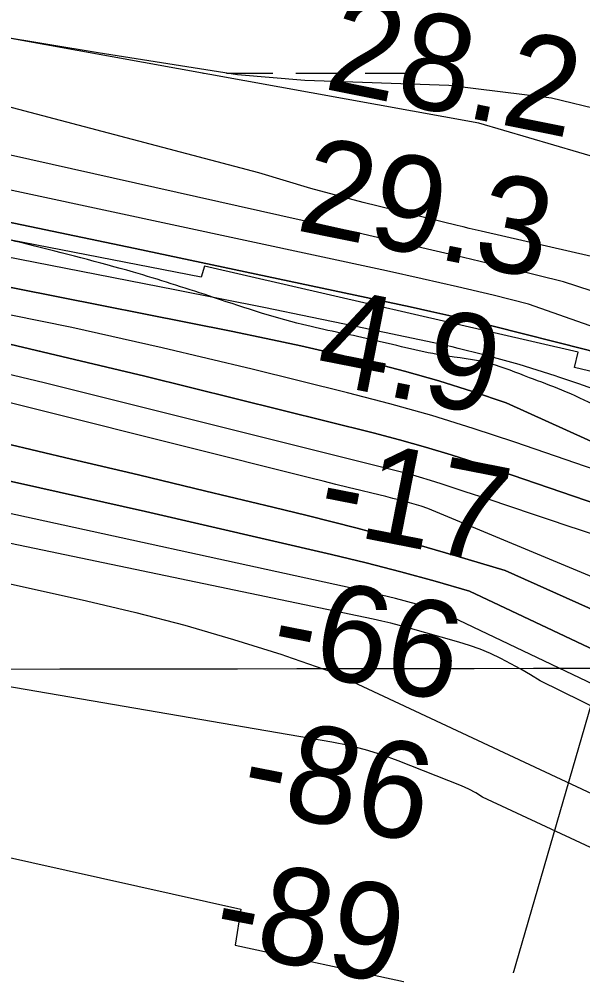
# Model space of a CAD drawing. Extents: x 3297753 to 3335611, y 652252 to 677623.
# Drawn here: x 3330870 to 3331260, y 672607 to 673264 of the extents above; entities that cross this region are included whole.
import ezdxf

# ---------------------------------------------------------------- set-up
doc = ezdxf.new("R2010")
doc.units = 0
for name, color, linetype in [('V-GRID-MAJR', 7, 'Continuous'), ('V-RIVR-EDGE', 7, 'Continuous'), ('V-RIVR-RANG', 7, 'Continuous'), ('V-RRAP-RVMT', 7, 'Continuous'), ('V-SITE-VEGE', 7, 'Continuous'), ('V-TOPO-DPTH', 7, 'Continuous'), ('V-TOPO-MAJR', 7, 'Continuous'), ('V-TOPO-MINR', 7, 'Continuous'), ('V-TOPO-WATR', 7, 'Continuous'), ('V-WETL-SWMP', 7, 'Continuous')]:
    doc.layers.add(name, color=color, linetype=linetype)

msp = doc.modelspace()

# ---------------------------------------------------------------- linework, layer by layer
at = {"layer": 'V-GRID-MAJR'}
msp.add_spline([(3301861.41, 672784.17), (3307118.42, 672787.61), (3312375.44, 672791.81), (3317632.45, 672796.78), (3322889.47, 672802.52), (3328146.48, 672809.02), (3333403.5, 672816.28)], degree=3, dxfattribs=at)
at = {"layer": 'V-RIVR-EDGE'}
msp.add_spline([(3333404.46, 672151.66), (3333402.46, 672152.3), (3333395.88, 672157.35), (3333385.45, 672170.57), (3333376.18, 672186.1), (3333371.14, 672188.05), (3333344.41, 672200.14), (3333332.01, 672204.44), (3333331.63, 672206.76), (3333330.86, 672209.09), (3333309.55, 672215.74), (3333291.34, 672223.93), (3333282.43, 672228.99), (3333277.41, 672235.98), (3333273.93, 672239.48), (3333266.56, 672239.89), (3333258.82, 672243.79), (3333251.85, 672249.62), (3333239.08, 672261.67), (3333232.51, 672271.38), (3333221.29, 672281.88), (3333206.59, 672297.43), (3333195.37, 672307.54), (3333174.47, 672321.55), (3333138.46, 672343.75), (3333100.88, 672361.29), (3333050.5, 672374.6), (3333011.36, 672384.01), (3332994.68, 672384.82), (3332965.22, 672387.22), (3332964.44, 672385.67), (3332965.2, 672382.57), (3332970.24, 672379.45), (3332970.62, 672377.51), (3332962.48, 672377.15), (3332958.6, 672376.38), (3332953.93, 672372.9), (3332948.12, 672373.3), (3332928.35, 672378.39), (3332915.17, 672380.75), (3332903.94, 672388.15), (3332899.69, 672392.43), (3332895.82, 672393.99), (3332893.87, 672392.05), (3332889.6, 672388.19), (3332888.04, 672386.64), (3332884.94, 672387.81), (3332882.23, 672390.92), (3332875.65, 672392.87), (3332865.17, 672390.96), (3332860.51, 672389.81), (3332850.05, 672393.71), (3332835.33, 672399.57), (3332830.29, 672400.74), (3332818.27, 672400), (3332813.62, 672400.78), (3332806.65, 672405.07), (3332803.55, 672408.56), (3332794.64, 672411.69), (3332787.66, 672410.93), (3332771.36, 672405.93), (3332758.56, 672402.86), (3332757.4, 672405.19), (3332756.63, 672407.9), (3332750.03, 672407.15), (3332747.31, 672404.83), (3332746.52, 672399.01), (3332744.19, 672397.85), (3332730.24, 672399.83), (3332725.59, 672403.72), (3332724.82, 672406.04), (3332720.17, 672407.61), (3332709.71, 672411.51), (3332698.1, 672420.85), (3332690.36, 672428.23), (3332685.33, 672430.19), (3332676.41, 672431.37), (3332671.38, 672433.71), (3332665.57, 672438.38), (3332658.98, 672439.95), (3332648.91, 672445.4), (3332634.57, 672449.31), (3332625.28, 672455.15), (3332608.24, 672466.44), (3332593.54, 672479.66), (3332572.63, 672493.29), (3332563.73, 672499.52), (3332555.97, 672498.37), (3332550.93, 672500.71), (3332545.13, 672506.93), (3332542.81, 672508.49), (3332533.5, 672509.28), (3332528.08, 672509.3), (3332519.93, 672508.93), (3332511.01, 672509.73), (3332502.88, 672514.4), (3332496.69, 672519.07), (3332490.9, 672529.17), (3332486.24, 672530.34), (3332463.77, 672535.83), (3332446.72, 672541.3), (3332432, 672551.03), (3332419.21, 672554.16), (3332412.25, 672560.39), (3332409.54, 672563.5), (3332406.06, 672565.06), (3332394.82, 672568.19), (3332362.25, 672570.59), (3332336.67, 672578.02), (3332302.17, 672584.32), (3332293.26, 672586.66), (3332291.71, 672587.06), (3332291.31, 672583.95), (3332300.21, 672576.56), (3332326.56, 672565.25), (3332326.94, 672562.15), (3332323.05, 672560.61), (3332299.04, 672570.75), (3332293.61, 672570.76), (3332284.3, 672570.79), (3332273.82, 672566.55), (3332268.39, 672566.17), (3332262.97, 672569.68), (3332259.48, 672570.46), (3332244.74, 672570.11), (3332224.21, 672577.92), (3332207.15, 672581.45), (3332203.67, 672584.17), (3332198.24, 672584.96), (3332181.95, 672584.61), (3332174.98, 672588.9), (3332166.85, 672593.18), (3332162.97, 672593.19), (3332151.33, 672590.12), (3332147.45, 672590.51), (3332142.81, 672594.02), (3332140.11, 672599.06), (3332133.91, 672601.41), (3332121.11, 672602.6), (3332109.48, 672603.02), (3332100.57, 672605.75), (3332097.48, 672611.58), (3332095.55, 672614.3), (3332085.48, 672620.53), (3332077.73, 672622.87), (3332070.36, 672624.06), (3332064.56, 672628.72), (3332057.2, 672633.78), (3332054.11, 672635.73), (3332049.84, 672635.74), (3332046.34, 672633.04), (3332033.16, 672636.17), (3332026.6, 672645.49), (3332021.56, 672649.38), (3332011.49, 672652.51), (3331983.2, 672659.17), (3331967.69, 672663.09), (3331958.01, 672668.93), (3331944.07, 672676.72), (3331937.49, 672681.39), (3331930.9, 672683.74), (3331921.6, 672687.64), (3331917.33, 672683.77), (3331914.23, 672683.78), (3331908.42, 672686.12), (3331904.93, 672688.84), (3331904.94, 672691.17), (3331904.95, 672695.05), (3331901.46, 672696.22), (3331885.95, 672698.58), (3331855.35, 672711.46), (3331846.05, 672715.36), (3331842.18, 672716.53), (3331839.85, 672714.98), (3331837.9, 672712.66), (3331832.86, 672712.29), (3331822.4, 672716.58), (3331803.04, 672729.81), (3331797.24, 672735.26), (3331796.86, 672739.91), (3331794.93, 672744.57), (3331790.29, 672750.01), (3331783.33, 672758.56), (3331769.4, 672770.23), (3331740.76, 672793.57), (3331727.22, 672806.78), (3331708.25, 672818.47), (3331691.21, 672829.75), (3331669.14, 672842.99), (3331655.19, 672848.07), (3331648.22, 672852.74), (3331642.81, 672857.41), (3331628.1, 672868.69), (3331623.45, 672872.19), (3331616.48, 672877.25), (3331608.73, 672879.6), (3331585.87, 672884.31), (3331561.44, 672886.31), (3331552.53, 672890.98), (3331528.51, 672898.8), (3331477.36, 672917.15), (3331432.81, 672935.1), (3331362.29, 672959.32), (3331327.03, 672972.2), (3331295.65, 672983.53), (3331246.45, 673006.14), (3331223.98, 673014.73), (3331196.86, 673024.49), (3331163.13, 673030.39), (3331113.52, 673041.37), (3331066.62, 673051.57), (3331001.52, 673071.51), (3330949.21, 673087.93), (3330876.35, 673107.11), (3330807.75, 673124.73), (3330774.81, 673132.18), (3330749.22, 673135.73), (3330728.29, 673138.5), (3330708.13, 673141.26), (3330689.52, 673145.19), (3330672.46, 673144.45), (3330668.57, 673142.52), (3330663.92, 673144.09), (3330660.05, 673146.42), (3330653.85, 673147.21), (3330650.74, 673146.06), (3330648.02, 673142.19), (3330645.31, 673143.36), (3330637.95, 673148.42), (3330632.91, 673148.43), (3330615.85, 673149.25), (3330602.66, 673148.5), (3330597.63, 673152.01), (3330587.95, 673158.24), (3330583.69, 673160.19), (3330582.52, 673158.64), (3330579.42, 673157.09), (3330570.5, 673158.28), (3330550.74, 673165.31), (3330534.06, 673162.25), (3330501.87, 673163.88), (3330463.88, 673168.24), (3330441.01, 673173.34), (3330405.73, 673178.46), (3330360.77, 673187.5), (3330332.48, 673194.55), (3330303, 673194.23), (3330290.99, 673195.42), (3330284.79, 673200.09), (3330275.1, 673202.83), (3330262.31, 673205.58), (3330242.55, 673213.38), (3330232.86, 673214.96), (3330228.21, 673214.97), (3330224.33, 673213.04), (3330220.06, 673211.89), (3330189.06, 673222.43), (3330183.25, 673226.71), (3330179, 673232.93), (3330171.64, 673236.83), (3330144.12, 673242.32), (3330092.57, 673250.98), (3330055.36, 673258.44), (3330016.2, 673264.36), (3329971.62, 673270.28), (3329928.99, 673280.08), (3329906.11, 673280.92), (3329894.09, 673283.66), (3329876.26, 673287.58), (3329859.99, 673294.99), (3329851.49, 673303.93), (3329846.07, 673308.21), (3329841.42, 673309.77), (3329825.13, 673311.37), (3329814.27, 673311), (3329803.41, 673309.48), (3329798.37, 673309.49), (3329794.5, 673311.05), (3329777.82, 673312.26), (3329748.74, 673311.94), (3329712.28, 673308.93), (3329699.09, 673308.96), (3329688.24, 673312.09), (3329677.77, 673313.28), (3329652.57, 673315.67), (3329609.53, 673316.94), (3329578.9, 673322.06), (3329560.69, 673325.98), (3329525.01, 673326.07), (3329483.13, 673328.11), (3329429.24, 673331.35), (3329396.66, 673332.98), (3329362.92, 673332.67), (3329347.41, 673333.1), (3329341.6, 673333.89), (3329338.12, 673337.39), (3329322.6, 673335.1), (3329298.17, 673334.77), (3329279.17, 673337.54), (3329264.44, 673341.45), (3329256.7, 673344.96), (3329246.62, 673345.37), (3329220.64, 673346.6), (3329191.93, 673342.02), (3329188.82, 673340.09), (3329184.17, 673342.04), (3329177.58, 673344.77), (3329172.54, 673345.17), (3329161.68, 673343.25), (3329146.94, 673340.58), (3329142.66, 673336.71), (3329137.62, 673335.95), (3329113.96, 673335.62), (3329096.13, 673339.54), (3329082.18, 673340.74), (3329068.99, 673340.77), (3329046.11, 673341.99), (3329033.71, 673345.9), (3329022.08, 673346.31), (3329007.73, 673346.74), (3329001.53, 673349.08), (3328998.43, 673349.09), (3328983.69, 673349.51), (3328963.92, 673351.5), (3328937.16, 673351.57), (3328918.17, 673353.94), (3328880.95, 673357.52), (3328864.67, 673360.28), (3328851.48, 673361.09), (3328835.58, 673361.12), (3328819.3, 673361.55), (3328801.85, 673362.76), (3328795.65, 673365.49), (3328790.61, 673365.5), (3328785.18, 673363.96), (3328778.58, 673363.98), (3328773.93, 673365.16), (3328768.9, 673367.11), (3328765.41, 673368.67), (3328749.12, 673369.48), (3328721.98, 673371.1), (3328685.14, 673371.97), (3328646.75, 673371.67), (3328613.79, 673373.31), (3328584.32, 673372.99), (3328551.74, 673373.07), (3328514.12, 673372.39), (3328511.01, 673369.68), (3328509.45, 673364.65), (3328506.34, 673362.33), (3328506.32, 673355.73), (3328503.61, 673355.35), (3328500.51, 673355.75), (3328500.91, 673361.95), (3328500.92, 673364.28), (3328495.1, 673363.91), (3328491.61, 673363.91), (3328484.23, 673360.05), (3328476.46, 673353.87), (3328453.96, 673352.37), (3328446.59, 673352), (3328445.82, 673354.33), (3328445.83, 673358.6), (3328443.9, 673359.77), (3328421.41, 673359.82), (3328413.26, 673357.9), (3328401.22, 673352.5), (3328387.25, 673348.66), (3328352.73, 673346.42), (3328324.03, 673344.55), (3328303.1, 673347.32), (3328293.79, 673347.73), (3328293, 673342.69), (3328291.45, 673341.53), (3328287.57, 673343.87), (3328282.92, 673341.55), (3328280.19, 673338.84), (3328274.37, 673338.08), (3328270.11, 673338.87), (3328264.69, 673341.98), (3328260.43, 673343.54), (3328255, 673342.39), (3328243.74, 673340.48), (3328213.47, 673330.86), (3328191.75, 673327.43), (3328177.02, 673330.18), (3328165.01, 673336.02), (3328153.77, 673337.22), (3328137.86, 673335.32), (3328118.46, 673332.65), (3328101.77, 673326.49), (3328087.8, 673321.09), (3328086.24, 673318.77), (3328084.68, 673315.28), (3328079.25, 673314.52), (3328072.66, 673314.15), (3328069.56, 673317.26), (3328061.42, 673317.28), (3328045.13, 673316.16), (3328028.07, 673317.75), (3328016.04, 673315.84), (3328007.9, 673315.08), (3327995.1, 673315.5), (3327939.61, 673299.74), (3327917.1, 673295.92), (3327871.71, 673288.66), (3327837.57, 673282.15), (3327797.22, 673272.56), (3327773.93, 673266.8), (3327770.07, 673272.24), (3327766.19, 673273.8), (3327759.6, 673272.26), (3327756.49, 673269.94), (3327755.31, 673264.52), (3327752.59, 673262.2), (3327746, 673260.66), (3327736.69, 673261.07), (3327726.22, 673262.26), (3327716.91, 673262.29), (3327706.05, 673258.44), (3327689.76, 673258.09), (3327673.47, 673258.13), (3327652.9, 673252.36), (3327639.32, 673249.29), (3327635.83, 673246.97), (3327631.94, 673241.94), (3327627.67, 673240.79), (3327613.32, 673241.21), (3327599.36, 673240.08), (3327585, 673237.02), (3327574.13, 673231.62), (3327565.98, 673232.02), (3327549.7, 673231.68), (3327527.19, 673227.47), (3327520.19, 673220.11), (3327507.78, 673220.15), (3327497.31, 673220.17), (3327470.15, 673213.26), (3327439.49, 673204.03), (3327423.91, 673200.04)], degree=3, dxfattribs=at)
at = {"layer": 'V-RIVR-RANG'}
msp.add_line((3331495.81, 673580.38), (3331142.58, 672359.45), dxfattribs=at)
at = {"layer": 'V-RRAP-RVMT'}
for p, q in [((3330996.33, 673084.49), (3330746.05, 673133.21)), ((3330998.57, 673092.02), (3330996.33, 673084.49)), ((3331257.63, 673032.4), (3330998.57, 673092.02)), ((3331255.07, 673021.93), (3331257.63, 673032.4)), ((3331383.26, 672990.18), (3331255.07, 673021.93)), ((3330779.35, 672700.57), (3331023.7, 672646.16)), ((3331023.7, 672646.16), (3331019.76, 672621.24)), ((3331019.76, 672621.24), (3331139.81, 672595.37))]:
    msp.add_line(p, q, dxfattribs=at)
at = {"layer": 'V-SITE-VEGE'}
for p, q in [((3330924.68, 673240.01), (3330843.53, 673253.46)), ((3331021.52, 673224.82), (3330924.68, 673240.01)), ((3331068.21, 673220.78), (3331021.52, 673224.82)), ((3331167.93, 673217.34), (3331068.21, 673220.78)), ((3331239.31, 673208.71), (3331167.93, 673217.34)), ((3331292.57, 673195.56), (3331239.31, 673208.71))]:
    msp.add_line(p, q, dxfattribs=at)
at = {"layer": 'V-TOPO-DPTH'}
for points in [[(3329648.15, 673324.93), (3329726.66, 673316.36), (3329805.13, 673307.36), (3329883.51, 673297.68), (3329961.84, 673287.55), (3330073.65, 673272.61), (3330096.01, 673269.44), (3330118.32, 673266.03), (3330140.57, 673262.27), (3330162.79, 673258.26), (3330510.34, 673192.64), (3330620.56, 673171.44), (3330730.68, 673149.74), (3330840.66, 673127.29), (3330950.53, 673104.34), (3331141.14, 673063.83), (3331155.61, 673060.67), (3331170.06, 673057.41), (3331184.47, 673053.98), (3331198.86, 673050.45), (3331262.93, 673034.33), (3331302.82, 673023.65), (3331907.01, 672769.77)], [(3329487.5, 673241.7), (3330050.2, 673182.2), (3330076.96, 673179.12), (3330103.67, 673175.69), (3330130.32, 673171.75), (3330156.91, 673167.47), (3330564.44, 673097.94), (3330663.16, 673079.96), (3330761.57, 673060.52), (3330859.53, 673038.88), (3330957.18, 673015.78), (3331115.58, 672976.44), (3331133.73, 672971.69), (3331151.8, 672966.65), (3331169.74, 672961.16), (3331187.59, 672955.37), (3331228.86, 672941.43), (3331263.39, 672929.68), (3331297.87, 672917.81), (3331332.3, 672905.77), (3331366.68, 672893.62), (3331814.26, 672679.49)], [(3331814.26, 672679.49), (3331366.68, 672893.62), (3331332.3, 672905.77), (3331297.87, 672917.81), (3331263.39, 672929.68), (3331228.86, 672941.43), (3331187.59, 672955.37), (3331169.74, 672961.16), (3331151.8, 672966.65), (3331133.73, 672971.69), (3331115.58, 672976.44), (3330957.18, 673015.78), (3330859.53, 673038.88), (3330761.57, 673060.52), (3330663.16, 673079.96), (3330564.44, 673097.94), (3330156.91, 673167.47), (3330130.32, 673171.75), (3330103.67, 673175.69), (3330076.96, 673179.12), (3330050.2, 673182.2), (3329487.5, 673241.7)], [(3329602.68, 673158.09), (3329690.97, 673147.73), (3329779.21, 673136.87), (3330022.31, 673105.91), (3330058.69, 673100.91), (3330094.98, 673095.42), (3330131.17, 673089.22), (3330167.27, 673082.53), (3330601.52, 672997.63), (3330690.75, 672979.72), (3330779.84, 672961.22), (3330868.75, 672941.83), (3330957.52, 672921.85), (3331086.69, 672892.09), (3331110.73, 672886.3), (3331134.68, 672880.2), (3331158.51, 672873.62), (3331182.26, 672866.72), (3331724.02, 672611.01)], [(3331724.02, 672611.01), (3331182.26, 672866.72), (3331158.51, 672873.62), (3331134.68, 672880.2), (3331110.73, 672886.3), (3331086.69, 672892.09), (3330957.52, 672921.85), (3330868.75, 672941.83), (3330779.84, 672961.22), (3330690.75, 672979.72), (3330601.52, 672997.63), (3330167.27, 673082.53), (3330131.17, 673089.22), (3330094.98, 673095.42), (3330058.69, 673100.91), (3330022.31, 673105.91), (3329779.21, 673136.87), (3329690.97, 673147.73), (3329602.68, 673158.09)], [(3330569.36, 673135.72), (3331017.09, 673046.95), (3331041.26, 673041.99), (3331065.38, 673036.81), (3331089.43, 673031.3), (3331113.44, 673025.58), (3331137.3, 673019.33), (3331161.02, 673012.63), (3331184.53, 673005.21), (3331207.9, 672997.33), (3331892.55, 672687)], [(3331892.55, 672687), (3331207.9, 672997.33), (3331184.53, 673005.21), (3331161.02, 673012.63), (3331137.3, 673019.33), (3331113.44, 673025.58), (3331089.43, 673031.3), (3331065.38, 673036.81), (3331041.26, 673041.99), (3331017.09, 673046.95), (3330569.36, 673135.72)], [(3331761.22, 672670.97), (3331153.56, 672924.12), (3331148.74, 672925.66), (3331143.91, 672927.14), (3331139.05, 672928.52), (3331134.17, 672929.83), (3331129.27, 672931.09), (3331124.36, 672932.32), (3331119.45, 672933.53), (3331114.54, 672934.72), (3331106.97, 672936.53), (3331098.27, 672938.63), (3331089.57, 672940.75), (3331080.89, 672942.89), (3331072.2, 672945.05), (3330704.97, 673037.04)], [(3331761.22, 672670.97), (3331153.56, 672924.12), (3331148.74, 672925.66), (3331143.91, 672927.14), (3331139.05, 672928.52), (3331134.17, 672929.83), (3331129.27, 672931.09), (3331124.36, 672932.32), (3331119.45, 672933.53), (3331114.54, 672934.72), (3331106.97, 672936.53), (3331098.27, 672938.63), (3331089.57, 672940.75), (3331080.89, 672942.89), (3331072.2, 672945.05), (3330704.97, 673037.04)], [(3330859.63, 672969.3), (3330906.25, 672958.34), (3330952.85, 672947.29), (3330999.42, 672936.14), (3331045.98, 672924.91), (3331069.86, 672919.12), (3331104.37, 672910.38), (3331138.75, 672901.19), (3331172.95, 672891.31), (3331207.01, 672880.98), (3331881.16, 672579.13)], [(3331881.16, 672579.13), (3331207.01, 672880.98), (3331172.95, 672891.31), (3331138.75, 672901.19), (3331104.37, 672910.38), (3331069.86, 672919.12), (3331045.98, 672924.91), (3330999.42, 672936.14), (3330952.85, 672947.29), (3330906.25, 672958.34), (3330859.63, 672969.3)]]:
    msp.add_lwpolyline(points, dxfattribs=at)
at = {"layer": 'V-TOPO-MAJR'}
for points in [[(3331720.19, 672994.69), (3331190.51, 673116.38), (3331186.34, 673117.34), (3331182.17, 673118.32), (3331178, 673119.32), (3331173.83, 673120.32), (3331108.7, 673136.16), (3331072.26, 673145.96), (3331036.19, 673156.89), (3330210.49, 673374.85), (3330176.61, 673381.15), (3330142.64, 673386.93), (3330108.55, 673391.91), (3330074.38, 673396.36), (3329443.66, 673423.38)], [(3331827.78, 672535.51), (3331160.14, 672853.61), (3331145.63, 672857.68), (3331131.06, 672861.54), (3331116.41, 672865.11), (3331101.72, 672868.48), (3330847.29, 672924.07), (3330721.71, 672951.03), (3330596.01, 672977.36), (3330470.11, 673002.76), (3330344.08, 673027.55), (3330143.63, 673066.2), (3330117.7, 673070.96), (3330091.71, 673075.4), (3330065.65, 673079.36), (3330039.53, 673083.01), (3329911.4, 673099.73), (3329821.14, 673111.17), (3329730.83, 673122.18), (3329640.45, 673132.52)]]:
    msp.add_lwpolyline(points, dxfattribs=at)
at = {"layer": 'V-TOPO-MINR'}
for points in [[(3331923.27, 672819.74), (3331223.23, 673065.87), (3331198.69, 673071.91), (3331174.1, 673077.77), (3331149.45, 673083.38), (3331124.76, 673088.82), (3330536.26, 673215.2), (3330467.97, 673229.48), (3330399.59, 673243.28), (3330331.07, 673256.36), (3330262.45, 673268.95), (3330196.69, 673280.66), (3330160.84, 673286.72), (3330124.92, 673292.37), (3330088.9, 673297.38), (3330052.83, 673301.98), (3329855.39, 673325.41), (3329760.84, 673336.55), (3329666.29, 673347.57)], [(3331907.01, 672769.77), (3331302.82, 673023.65), (3331262.93, 673034.33), (3331198.86, 673050.45), (3331184.47, 673053.98), (3331170.06, 673057.41), (3331155.61, 673060.67), (3331141.14, 673063.83), (3330950.53, 673104.34), (3330840.66, 673127.29), (3330730.68, 673149.74), (3330620.56, 673171.44), (3330510.34, 673192.64), (3330162.79, 673258.26), (3330140.57, 673262.27), (3330118.32, 673266.03), (3330096.01, 673269.44), (3330073.65, 673272.61), (3329961.84, 673287.55), (3329883.51, 673297.68), (3329805.13, 673307.36), (3329726.66, 673316.36), (3329648.15, 673324.93)], [(3331849.55, 672680.83), (3331337.94, 672927), (3331291.1, 672943.4), (3331213.69, 672970.12), (3331185, 672979.59), (3331156.15, 672988.53), (3331127.07, 672996.69), (3331097.84, 673004.32), (3331031.68, 673020.62), (3330969.13, 673035.43), (3330906.41, 673049.47), (3330843.44, 673062.34), (3330780.31, 673074.45), (3330179.14, 673184.03), (3330142.26, 673190.47), (3330105.33, 673196.55), (3330068.32, 673202.08), (3330031.24, 673207.25), (3329969.24, 673215.43), (3329901.08, 673223.99), (3329832.85, 673231.97), (3329764.52, 673239.11), (3329696.14, 673245.67), (3329295.99, 673281.53)], [(3331814.26, 672679.49), (3331366.68, 672893.62), (3331332.3, 672905.77), (3331297.87, 672917.81), (3331263.39, 672929.68), (3331228.86, 672941.43), (3331187.59, 672955.37), (3331169.74, 672961.16), (3331151.8, 672966.65), (3331133.73, 672971.69), (3331115.58, 672976.44), (3330957.18, 673015.78), (3330859.53, 673038.88), (3330761.57, 673060.52), (3330663.16, 673079.96), (3330564.44, 673097.94), (3330156.91, 673167.47), (3330130.32, 673171.75), (3330103.67, 673175.69), (3330076.96, 673179.12), (3330050.2, 673182.2), (3329487.5, 673241.7)], [(3331910.33, 672733.69), (3331299.15, 672995.63), (3331285.52, 673000.67), (3331271.86, 673005.61), (3331258.15, 673010.41), (3331244.4, 673015.11), (3331241.69, 673016.02), (3331229.23, 673020.05), (3331216.71, 673023.88), (3331204.11, 673027.41), (3331191.45, 673030.76), (3331174.49, 673035.02), (3331170.26, 673036.06), (3331166.03, 673037.07), (3331161.78, 673038.02), (3331157.53, 673038.94), (3331103.42, 673050.33), (3331072.09, 673056.85), (3331040.74, 673063.28), (3331009.37, 673069.57), (3330977.97, 673075.78), (3330135.32, 673240.51)], [(3331867.5, 672879.72), (3331247.49, 673081.23), (3331212.84, 673089.79), (3331178.15, 673098.18), (3331143.39, 673106.29), (3331108.59, 673114.22), (3330545.72, 673240.21)], [(3331724.02, 672611.01), (3331182.26, 672866.72), (3331158.51, 672873.62), (3331134.68, 672880.2), (3331110.73, 672886.3), (3331086.69, 672892.09), (3330957.52, 672921.85), (3330868.75, 672941.83), (3330779.84, 672961.22), (3330690.75, 672979.72), (3330601.52, 672997.63), (3330167.27, 673082.53), (3330131.17, 673089.22), (3330094.98, 673095.42), (3330058.69, 673100.91), (3330022.31, 673105.91), (3329779.21, 673136.87), (3329690.97, 673147.73), (3329602.68, 673158.09)], [(3331768.25, 672685.16), (3331315.82, 672889.36), (3331298.42, 672895.5), (3331280.99, 672901.58), (3331263.53, 672907.55), (3331246.04, 672913.46), (3331242.64, 672914.6), (3331226.83, 672919.88), (3331211.02, 672925.15), (3331195.2, 672930.41), (3331179.38, 672935.65), (3331162.79, 672941.15), (3331155.24, 672943.55), (3331147.65, 672945.85), (3331140.01, 672947.97), (3331132.34, 672949.98), (3330887.27, 673011.3), (3330757.62, 673042.15)], [(3331761.22, 672670.97), (3331153.56, 672924.12), (3331148.74, 672925.66), (3331143.91, 672927.14), (3331139.05, 672928.52), (3331134.17, 672929.83), (3331129.27, 672931.09), (3331124.36, 672932.32), (3331119.45, 672933.53), (3331114.54, 672934.72), (3331106.97, 672936.53), (3331098.27, 672938.63), (3331089.57, 672940.75), (3331080.89, 672942.89), (3331072.2, 672945.05), (3330704.97, 673037.04)], [(3331881.16, 672579.13), (3331207.01, 672880.98), (3331172.95, 672891.31), (3331138.75, 672901.19), (3331104.37, 672910.38), (3331069.86, 672919.12), (3331045.98, 672924.91), (3330999.42, 672936.14), (3330952.85, 672947.29), (3330906.25, 672958.34), (3330859.63, 672969.3)], [(3331853.67, 672498.33), (3331231.38, 672804.48), (3331224.67, 672808.58), (3331217.89, 672812.56), (3331211, 672816.35), (3331204.03, 672820.01), (3331196.93, 672823.37), (3331189.72, 672826.44), (3331182.34, 672829.08), (3331174.85, 672831.44), (3331139.88, 672841.34), (3331133.83, 672842.99), (3331127.75, 672844.55), (3331121.64, 672845.98), (3331115.51, 672847.33), (3330560.23, 672963.19)], [(3331963.46, 672364.1), (3331191.47, 672723.9), (3331186.84, 672726.91), (3331181.96, 672729.48), (3331176.9, 672731.75), (3331132.92, 672749.09), (3331121.65, 672753.14), (3331110.26, 672756.71), (3331098.67, 672759.57), (3331086.94, 672761.96), (3330276.26, 672901.27)], [(3330806.37, 672884.4), (3330916.78, 672859.95), (3330950.98, 672851.84), (3330984.99, 672843.05), (3331018.73, 672833.25), (3331052.28, 672822.78), (3331054.75, 672821.97), (3331086.66, 672810.73), (3331846.41, 672455.21)]]:
    msp.add_lwpolyline(points, dxfattribs=at)
at = {"layer": 'V-TOPO-WATR'}
msp.add_lwpolyline([(3331892.55, 672687), (3331207.9, 672997.33), (3331184.53, 673005.21), (3331161.02, 673012.63), (3331137.3, 673019.33), (3331113.44, 673025.58), (3331089.43, 673031.3), (3331065.38, 673036.81), (3331041.26, 673041.99), (3331017.09, 673046.95), (3330569.36, 673135.72)], dxfattribs=at)
at = {"layer": 'V-WETL-SWMP'}
for p, q in [((3331188.88, 673191.22), (3330864.27, 673250.03)), ((3330997.36, 673225.91), (3330997.89, 673225.91)), ((3331013.89, 673225.93), (3331045.89, 673225.96)), ((3331061.89, 673225.98), (3331093.89, 673226.01)), ((3331109.89, 673226.03), (3331141.89, 673226.06)), ((3331336.09, 673147.89), (3331188.88, 673191.22))]:
    msp.add_line(p, q, dxfattribs=at)

# ---------------------------------------------------------------- texts
at = {"layer": 'V-RIVR-RANG'}
for s, rotation, p in [('28.2', 348.62833, (3331080.33, 673215.34)), ('29.3', 348.62833, (3331060.85, 673117.26)), ('4.9', 348.90989, (3331073.78, 673012.23)), ('-17', 348.90989, (3331074.74, 672910.14)), ('-66', 348.90989, (3331042.07, 672814.64)), ('-86', 348.90989, (3331021.56, 672716.75)), ('-89', 348.90989, (3331002.34, 672618.62))]:
    msp.add_text(s, height=67, rotation=rotation, dxfattribs=at).set_placement(p)

doc.saveas('drawing.dxf')
